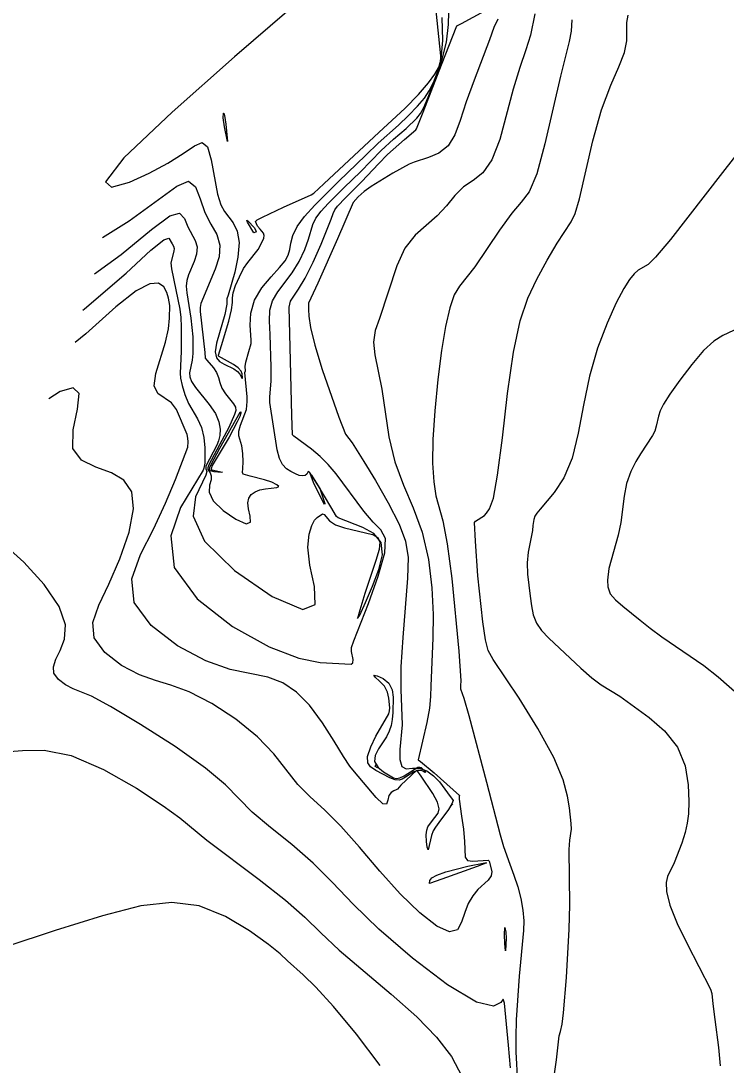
# Model space of a CAD drawing. Extents: x -291892836 to 2945206, y -477993085 to 1832792.
# Drawn here: x 1849500 to 1849925, y 542208 to 542838 of the extents above; entities that cross this region are included whole.
import ezdxf

# ---------------------------------------------------------------- set-up
doc = ezdxf.new("R2010")
doc.units = 0
doc.layers.add('DT_X_Contour_Minor', color=7, linetype='Continuous')

msp = doc.modelspace()

# ---------------------------------------------------------------- linework, layer by layer
at = {"layer": 'DT_X_Contour_Minor'}
for points in [[(1849536.76, 542663.42), (1849537.87, 542664.23), (1849562.92, 542685.63), (1849577.85, 542699.52), (1849585.61, 542705.77), (1849588.76, 542706.66), (1849590.61, 542703.43), (1849591.44, 542701.97), (1849591.9, 542700.49), (1849591.78, 542698.84), (1849589.81, 542691.86), (1849590.24, 542688.19), (1849592.94, 542675.68), (1849595.37, 542663.88), (1849595.92, 542659.01), (1849596.15, 542653.32), (1849596.05, 542638.43), (1849595.45, 542625.38), (1849595.76, 542622.4), (1849596.67, 542617.94), (1849598.24, 542612.53), (1849600.44, 542607.13), (1849605.99, 542597.87), (1849608.3, 542592.73), (1849609.68, 542586.56), (1849610.31, 542580.3), (1849610.43, 542571.14), (1849609.69, 542568.08), (1849609.42, 542566.84), (1849595.7, 542544.43), (1849589.92, 542527.35), (1849591.95, 542508.27), (1849605.77, 542489.39), (1849626.99, 542472.77), (1849649.17, 542460.39), (1849667.01, 542453.58), (1849679.81, 542450.95), (1849698.5, 542450.03), (1849699.61, 542450.88), (1849699.74, 542452.75), (1849698.78, 542457.64), (1849698.87, 542459.95), (1849700.22, 542464.09), (1849709.01, 542486.61), (1849714.87, 542502.95), (1849718.84, 542517.07), (1849719.2, 542525.75), (1849716.49, 542530.85), (1849711.83, 542535.54), (1849706.23, 542542.19), (1849689.52, 542564.76), (1849684.75, 542570.36), (1849679.88, 542575.23), (1849674.7, 542579.63), (1849664.01, 542587.51), (1849663.14, 542588.12), (1849662.84, 542599.92), (1849661.99, 542632.77), (1849661.23, 542665.17), (1849662.06, 542668.69), (1849663.93, 542671.86), (1849666.85, 542676.11), (1849670.82, 542682.73), (1849675.64, 542692.36), (1849680.48, 542703.08), (1849686.54, 542718.23), (1849687.7, 542721.56), (1849688.75, 542723.77), (1849690.42, 542726.05), (1849695.24, 542731.16), (1849704.97, 542740.89), (1849715, 542751.63), (1849720.55, 542757.26), (1849730.66, 542766.28), (1849737.58, 542772.01), (1849737.91, 542772.59), (1849741.97, 542782.78), (1849753.08, 542811.15), (1849762.25, 542834.71), (1849765.12, 542836.22), (1849783.92, 542846.34)], [(1849677.36, 542718.73), (1849680.47, 542722.98), (1849684.66, 542727.64), (1849694.46, 542737.34), (1849704.19, 542746.83), (1849716.6, 542759.66), (1849724.14, 542766.39), (1849731.67, 542772.91), (1849738.11, 542779.14), (1849740.3, 542781.84), (1849742.37, 542785.51), (1849745.08, 542791.68), (1849748.9, 542801.28), (1849752.94, 542813.02), (1849756, 542825), (1849757.26, 542835.59), (1849757.69, 542850.28)], [(1849661.23, 542844.38), (1849628.28, 542815.98), (1849590.67, 542782.77), (1849561.52, 542755.08), (1849550.58, 542740.71), (1849554.08, 542737.44), (1849564.89, 542740.52), (1849576.89, 542745.85), (1849588.04, 542751.91), (1849597.36, 542757.79), (1849604.11, 542762.48), (1849608.72, 542764.39), (1849611.9, 542761.81), (1849614.29, 542753.89), (1849618.06, 542733.34), (1849619.99, 542726.81), (1849622.17, 542722.83), (1849627.53, 542715.99), (1849629.93, 542710.94), (1849631.03, 542704.08), (1849630.27, 542695.33), (1849628.37, 542686.23), (1849624.47, 542672.38), (1849623.72, 542670.17), (1849623.57, 542667), (1849622.4, 542660.7), (1849619.19, 542649.78), (1849617.43, 542643.56), (1849616.61, 542638.23), (1849617.34, 542634.61), (1849619.32, 542632.34), (1849622.03, 542630.79), (1849627.79, 542627.99), (1849630.03, 542626.47), (1849631.44, 542624.83), (1849632.86, 542622.13), (1849633.05, 542622.58), (1849632.97, 542624.94), (1849632.25, 542626.61), (1849630.55, 542628.51), (1849627.67, 542630.52), (1849618.6, 542635.61), (1849618.65, 542636.2), (1849620.38, 542641.97), (1849624.75, 542656.66), (1849626.45, 542663.56), (1849627.01, 542667.89), (1849627.06, 542670.74), (1849627.48, 542673.79), (1849628.93, 542678.27), (1849631.18, 542683.52), (1849633.73, 542688.4), (1849636.2, 542692.04), (1849642.46, 542699.87), (1849645.21, 542704.93), (1849645.92, 542706.83), (1849646.11, 542708.37), (1849645.74, 542709.72), (1849643.7, 542712.25), (1849642.15, 542713.96), (1849640.93, 542716.72), (1849641.99, 542717.72), (1849645.12, 542719.5), (1849657.82, 542725.42), (1849674.48, 542732.96), (1849676, 542733.97), (1849682.1, 542739.55), (1849706.44, 542762.28), (1849715.22, 542770.38), (1849731.05, 542785.15), (1849739.16, 542793.39), (1849745.1, 542800.34), (1849748.97, 542805.7), (1849751.29, 542809.46), (1849752.51, 542812.19), (1849752.66, 542816.76), (1849749.79, 542843.79)], [(1849786.93, 542838.78), (1849784.53, 542833.81), (1849782.03, 542826.39), (1849772.67, 542802.04), (1849767.83, 542788.91), (1849764.21, 542777.77), (1849761.01, 542768.95), (1849757.01, 542762.42), (1849751.42, 542758.02), (1849745.26, 542755.31), (1849736.48, 542752.65), (1849733.63, 542751.43), (1849723.75, 542745.88), (1849710.55, 542737.87), (1849706.4, 542734.93), (1849702.75, 542731.6), (1849699.85, 542728.18), (1849690.4, 542706.33), (1849678.52, 542679.61), (1849672.78, 542667.51), (1849672.85, 542663.73), (1849673.09, 542659.66), (1849674.11, 542652.9), (1849676.68, 542642.33), (1849681.17, 542627.66), (1849691.09, 542598.92), (1849695.26, 542588.59), (1849699.1, 542583.47), (1849706.28, 542572.05), (1849713.21, 542560.61), (1849720.96, 542547.16), (1849727.55, 542534.39), (1849731.43, 542524.08), (1849732.87, 542514.21), (1849732.58, 542501.8), (1849729.73, 542466.04), (1849728.61, 542448.42), (1849728.46, 542434.79), (1849729.31, 542413.34), (1849727.86, 542398.63), (1849727.95, 542392.53), (1849729.14, 542388.2), (1849731.77, 542386.86), (1849735.5, 542387.2), (1849739.79, 542387.29), (1849744.16, 542385.65), (1849748.27, 542382.63), (1849751.81, 542379)], [(1849809.2, 542841.93), (1849806.6, 542829.02), (1849803.92, 542820.33), (1849800.28, 542809.66), (1849796.26, 542796.65), (1849788.11, 542766.27), (1849783.39, 542753.89), (1849777.9, 542746.21), (1849772.04, 542741.61), (1849766.33, 542737.65), (1849761.15, 542732.4), (1849756.04, 542726.25), (1849750.41, 542720.13), (1849737.08, 542708.61), (1849730.92, 542700.75), (1849726.05, 542690.17), (1849715.61, 542658.33), (1849713.1, 542651.02), (1849712, 542644.06), (1849712.75, 542636.34), (1849717.02, 542615.8), (1849721.38, 542586.97), (1849724.89, 542571.94), (1849730.09, 542557.94), (1849736.04, 542544.19), (1849741.4, 542529.5), (1849745.12, 542513.13), (1849747.24, 542496.08), (1849748.05, 542479.83), (1849747.89, 542465.59)], [(1849752.8, 542814.89), (1849753.84, 542825.83), (1849753.53, 542839.69)], [(1849784.13, 542452.83), (1849781.2, 542458.17), (1849779.61, 542464.66), (1849778.03, 542475.53), (1849775.02, 542503.15), (1849773.44, 542524.04), (1849772.98, 542535.46), (1849773.48, 542536.13), (1849778.92, 542539.52), (1849780.21, 542540.9), (1849782.01, 542543.54), (1849784.27, 542550.13), (1849786.88, 542563.85), (1849789.74, 542586.34), (1849792.9, 542613.11), (1849796.43, 542638.13), (1849800.42, 542656.85), (1849805.03, 542670.56), (1849810.45, 542682.06), (1849816.64, 542693.4), (1849822.78, 542703.79), (1849831.21, 542716.63), (1849833.61, 542721.56), (1849836.16, 542730.51), (1849844.32, 542765.39), (1849849.55, 542784.15), (1849855.02, 542798.98), (1849859.92, 542810.13), (1849863.32, 542818.72), (1849864.66, 542825.76), (1849864.69, 542836.76), (1849865.47, 542841.23)], [(1849831.58, 542838.28), (1849831.17, 542831.59), (1849830.01, 542825.35), (1849824.69, 542804.39), (1849815.4, 542763.63), (1849810.45, 542745.55), (1849805.89, 542734.77), (1849801.13, 542728.39), (1849795.35, 542721.79), (1849788.07, 542711.66), (1849773.13, 542689.43), (1849763.84, 542677.91), (1849760.75, 542672.65), (1849757.99, 542664.73), (1849755.44, 542653.6), (1849753.04, 542639.1), (1849750.81, 542621.49), (1849748.99, 542602.76), (1849747.87, 542585.31), (1849747.67, 542571.05), (1849748.32, 542559.95), (1849749.66, 542551.52), (1849753.87, 542536.29), (1849756.46, 542522.6), (1849759.18, 542501.58), (1849763.51, 542457.85), (1849764.78, 542439.91), (1849764.54, 542437.11), (1849764.52, 542435.21), (1849766.54, 542429.52), (1849769.59, 542418.97), (1849780.11, 542378.78), (1849788.32, 542347.18), (1849790.37, 542340.09), (1849794.3, 542329.35), (1849796.7, 542322.82), (1849798.98, 542315.81), (1849800.79, 542308.67), (1849802.03, 542301.73), (1849802.59, 542295.31), (1849802.45, 542289.42), (1849799.77, 542261.88), (1849798.13, 542235.5), (1849797.82, 542225.14), (1849797.87, 542216.36), (1849798.83, 542197.8)], [(1849548.72, 542707.06), (1849564.79, 542717.22), (1849593.45, 542738.14), (1849600.55, 542741.05), (1849604.79, 542737.79), (1849607.59, 542730.55), (1849610.35, 542722.24), (1849613.98, 542715.12), (1849617.52, 542708.89), (1849619.52, 542702.57), (1849618.99, 542695.49), (1849616.66, 542688.12), (1849608.02, 542667.42), (1849607.49, 542665.05), (1849607.53, 542662.65), (1849610.42, 542637.78), (1849610.59, 542634.45), (1849611.52, 542633.17), (1849615.58, 542628.69), (1849617.49, 542625.85), (1849618.61, 542622.84), (1849619.44, 542619.7), (1849620.71, 542616.41), (1849622.88, 542613.01), (1849627.65, 542606.99), (1849628.85, 542604.85), (1849629.04, 542602.87), (1849628.34, 542600.41), (1849624.78, 542592.64), (1849619.17, 542582.12), (1849612.76, 542570.19), (1849612.11, 542568.25), (1849612.25, 542567.26), (1849613.57, 542565.25), (1849614.26, 542563.47), (1849614.23, 542561.02), (1849613.29, 542557.78), (1849612.99, 542553.64), (1849615.32, 542548.49), (1849621.42, 542542.53), (1849629.09, 542537.29), (1849635.31, 542534.58), (1849637.85, 542535.64), (1849637.72, 542539.26), (1849636.73, 542543.63), (1849636.38, 542547.28), (1849636.95, 542550.08), (1849638.38, 542552.2), (1849640.63, 542553.83), (1849643.56, 542555), (1849647.04, 542555.73), (1849653.79, 542556.39), (1849655.08, 542556.98), (1849653.87, 542558.12), (1849650.7, 542559.6), (1849646.43, 542561.11), (1849637.77, 542563.35), (1849633.4, 542564.5), (1849633.16, 542565.5), (1849633.37, 542567.84), (1849633.47, 542572), (1849633.27, 542577.03), (1849632.68, 542581.67), (1849630.9, 542587.58), (1849630.8, 542590.35), (1849631.81, 542593.96), (1849635.54, 542603.5), (1849635.89, 542608.4), (1849635.8, 542611.2), (1849634.54, 542625.73), (1849634.88, 542626.75), (1849634.79, 542629.48), (1849635.07, 542632), (1849636.87, 542638.45), (1849638.26, 542643.17), (1849638.33, 542645.22), (1849637.71, 542654.33), (1849638.09, 542661.6), (1849640.23, 542669.42), (1849644.7, 542676.87), (1849650.31, 542683.49), (1849655.43, 542688.98), (1849658.79, 542693.17), (1849660.63, 542696.58), (1849661.56, 542699.92), (1849662.21, 542703.76), (1849663.4, 542708.32), (1849665.97, 542713.69), (1849670.53, 542719.91), (1849676.65, 542726.73), (1849690.92, 542740.84), (1849707.52, 542756.83), (1849714.84, 542764.09), (1849727.03, 542774.92), (1849733.11, 542780.66), (1849738.63, 542786.27), (1849742.7, 542791.09), (1849745.67, 542795.61), (1849748.19, 542800.57), (1849750.7, 542806.73), (1849752.8, 542814.89)], [(1849624.04, 542764.93), (1849622.19, 542773.78), (1849621.49, 542779.29), (1849621.6, 542782.15), (1849621.93, 542782.02), (1849622.31, 542780.76), (1849623, 542775.44), (1849624.04, 542764.93)], [(1849936.59, 542764.63), (1849922.48, 542746.29), (1849891.04, 542706.05), (1849882.03, 542695.34), (1849877.59, 542690.92), (1849871.55, 542687.42), (1849869.21, 542685.3), (1849866.39, 542681.9), (1849862.85, 542676.37), (1849858.35, 542667.81), (1849852.85, 542655.61), (1849847.12, 542640.53), (1849842.14, 542623.65), (1849838.53, 542606.09), (1849835.47, 542589.16), (1849831.78, 542574.19), (1849826.68, 542562.27), (1849820.99, 542553.36), (1849812.48, 542543.34)], [(1849543.86, 542685.18), (1849559.95, 542696.98), (1849578.18, 542711.89), (1849589.2, 542720.29), (1849595.2, 542721.78), (1849598.18, 542718.6), (1849600.05, 542713.66), (1849604.48, 542705.43), (1849605.71, 542701.53), (1849605.38, 542697.16), (1849603.95, 542692.62), (1849600.58, 542684.69), (1849599.53, 542681.33), (1849599.13, 542677.81), (1849599.44, 542673.76), (1849602.03, 542658.54), (1849603.12, 542647.2), (1849603.19, 542637.17), (1849602.82, 542633.22), (1849601.19, 542625.57), (1849601.33, 542623.24), (1849602.4, 542620.4), (1849604.8, 542616.71), (1849613.07, 542606.54), (1849616.8, 542601.09), (1849618.92, 542596.07), (1849619.63, 542591.63), (1849619.42, 542587.83), (1849618.69, 542584.67), (1849617.6, 542581.89), (1849613.15, 542573.55), (1849611.01, 542569.26), (1849610.97, 542567.67), (1849611.49, 542566.05), (1849611.01, 542563.82), (1849604.74, 542550.94), (1849603.41, 542539.21), (1849610.24, 542524.03), (1849628.29, 542506.4), (1849651, 542490.86), (1849669.41, 542482.85), (1849676.94, 542485.98), (1849676.56, 542496.7), (1849673.63, 542509.65), (1849672.47, 542520.41), (1849673.17, 542528.32), (1849674.79, 542533.64), (1849676.53, 542536.73), (1849678.12, 542538.33), (1849681.31, 542540.59), (1849682.22, 542540.22), (1849685.6, 542536.42), (1849689.17, 542534.05), (1849694.49, 542532.09), (1849711.4, 542528.06), (1849714.56, 542526.36), (1849715.95, 542523.54), (1849715.51, 542519.01), (1849713.54, 542512.41), (1849706.81, 542492.52), (1849703.72, 542482.61), (1849702.44, 542477.41), (1849703.84, 542479.51), (1849707.2, 542487.05), (1849711.37, 542497.06), (1849715.21, 542506.99), (1849717.42, 542515.9), (1849716.65, 542523.25), (1849712.19, 542528.68), (1849705.66, 542532.41), (1849690.75, 542538.09), (1849689.77, 542539.05), (1849686.38, 542544.82), (1849678.68, 542557.62), (1849673.39, 542565.7), (1849672.68, 542566.1), (1849671.82, 542564.42), (1849670.83, 542563.68), (1849669.35, 542563.41), (1849667.34, 542563.78), (1849664.93, 542564.72), (1849662.31, 542566.07), (1849659.68, 542567.79), (1849657.27, 542570.26), (1849655.3, 542573.97), (1849653.94, 542579.2), (1849649.63, 542607.69), (1849649.64, 542611.16), (1849650.31, 542620.58), (1849650.36, 542629.01), (1849649.79, 542648.73), (1849649.43, 542656.8), (1849649.66, 542663.39), (1849651.15, 542669.05), (1849654.31, 542674.36), (1849663.12, 542685.85), (1849667.22, 542692.76), (1849670.56, 542699.83), (1849672.95, 542706.13), (1849675.55, 542714.94), (1849677.36, 542718.73)], [(1849639.88, 542709.92), (1849636.05, 542716.34), (1849635.61, 542717.59), (1849636.57, 542716.97), (1849640.07, 542713.15), (1849641.35, 542711.05), (1849640.88, 542710.36), (1849639.88, 542709.92)], [(1849751.81, 542379), (1849756.66, 542372.46), (1849760.02, 542367.71), (1849759.34, 542365.75), (1849757.25, 542362.39), (1849751.51, 542354.56), (1849749.39, 542351.8), (1849747.94, 542349.47), (1849746.94, 542346.66), (1849745.04, 542337.98), (1849744.44, 542339.58), (1849743.97, 542343.15), (1849743.82, 542347.03), (1849744.14, 542349.93), (1849744.85, 542351.93), (1849747.01, 542354.98), (1849750.99, 542360.15), (1849751.59, 542362.81), (1849750.68, 542366.7), (1849747.86, 542372.04), (1849740.81, 542382.4), (1849738.08, 542386), (1849728.55, 542377.03), (1849726.46, 542374.7), (1849725.64, 542374.2), (1849724.25, 542373.67), (1849722.64, 542372.66), (1849721.36, 542370.76), (1849720.69, 542367.91), (1849719.82, 542365.62), (1849717.69, 542365.79), (1849713.62, 542369.61), (1849700.64, 542384.98), (1849697.78, 542388.59), (1849694.02, 542394.26), (1849688.4, 542403.5), (1849681.32, 542414.63), (1849673.55, 542425.18), (1849665.64, 542433.2), (1849657.37, 542438.67), (1849648.3, 542442.09), (1849625.72, 542446.8), (1849610.94, 542451.91), (1849593.81, 542461), (1849577.95, 542473.2), (1849567.8, 542487.06), (1849566.47, 542501.41), (1849571.58, 542516.15), (1849579.4, 542531.42), (1849586.76, 542547.01), (1849592.74, 542561.24), (1849600.2, 542580.69), (1849600.32, 542583.98), (1849600.12, 542586.26), (1849599.67, 542588.47), (1849593.36, 542603.57), (1849590.33, 542607.48), (1849582.02, 542613.06), (1849579.87, 542617.69), (1849580.79, 542625.24), (1849586.62, 542644.03), (1849588.41, 542652.16), (1849589.12, 542658.6), (1849589.2, 542666.18), (1849588.49, 542670.67), (1849587.56, 542673.99), (1849585.73, 542677.38), (1849582.46, 542679.55), (1849577.17, 542679.2), (1849568.91, 542674.93), (1849556.68, 542665.34), (1849538.66, 542649.11), (1849532.26, 542643.8)], [(1849932.39, 542652.69), (1849922.61, 542648.12), (1849917.24, 542644.62), (1849911.01, 542638.96), (1849903.81, 542630.64), (1849896.6, 542621.19), (1849890.64, 542612.69), (1849886.83, 542606.67), (1849884.79, 542602.62), (1849883.77, 542599.48), (1849882.51, 542593.37), (1849881.61, 542590.46), (1849880.26, 542587.82), (1849872.97, 542576.8), (1849870.22, 542572.13), (1849867.16, 542566.05), (1849864.58, 542558.96), (1849863.04, 542551.25), (1849861.09, 542535.35), (1849859.5, 542527.83), (1849853.9, 542507.69), (1849853.01, 542500.55), (1849853.28, 542496.5), (1849854.78, 542492.47), (1849857.88, 542488.67), (1849862.26, 542484.91), (1849872.85, 542476.45), (1849878.87, 542471.58), (1849885.77, 542466.41), (1849911.23, 542449.13), (1849919.69, 542442.43), (1849934.59, 542429.19)], [(1849747.89, 542465.59), (1849746.57, 542436.84), (1849746.47, 542430.44), (1849745.8, 542423.42), (1849744.2, 542414.81), (1849738.95, 542392.31), (1849740.46, 542391.23), (1849748.55, 542384.41), (1849763.78, 542370.73), (1849763.59, 542370.17), (1849763.62, 542368.61), (1849765.07, 542358.42), (1849766.22, 542350.56), (1849766.98, 542343.08), (1849767.31, 542333.7), (1849768.7, 542331.71), (1849771.89, 542331.18), (1849781.11, 542331.84), (1849781.79, 542331.15), (1849783.4, 542324.97), (1849782.99, 542322.3), (1849781.13, 542319.81), (1849774.98, 542314.21), (1849771.89, 542310.39), (1849769.19, 542305.76), (1849767, 542300.34), (1849765.17, 542294.5), (1849762.6, 542289.93), (1849757.91, 542288.64), (1849750.15, 542292.15), (1849739.89, 542300.06), (1849728.12, 542311.47), (1849715.78, 542325.28), (1849703.61, 542339.6), (1849692.33, 542352.37), (1849682.48, 542362.12), (1849673.97, 542369.94), (1849666.52, 542377.51), (1849652.05, 542395.9), (1849642.14, 542406.27), (1849629.05, 542416.74), (1849614.52, 542426.19), (1849600.93, 542433.31), (1849589.99, 542437.41), (1849580.61, 542440.08), (1849571, 542443.47), (1849560.12, 542449.24), (1849550.05, 542456.98), (1849543.6, 542465.79), (1849542.82, 542475.06), (1849546.48, 542485.51), (1849552.59, 542498.18), (1849559.21, 542513.51), (1849564.69, 542529.53), (1849567.47, 542543.66), (1849566.34, 542553.95), (1849561.63, 542560.83), (1849554.05, 542565.34), (1849544.65, 542568.72), (1849535.95, 542572.91), (1849530.83, 542580.06), (1849531.02, 542591.29), (1849533.65, 542603.64), (1849534.69, 542613.13), (1849531.02, 542616.62), (1849523.09, 542614.31), (1849516.34, 542609.91)], [(1849613.22, 542567.28), (1849613.47, 542568.51), (1849614.24, 542570.38), (1849619.41, 542580.19), (1849631.6, 542601.93), (1849632.06, 542602.14), (1849632.06, 542601.31), (1849631.41, 542599.31), (1849629.96, 542596.08), (1849624.96, 542586.88), (1849614.76, 542569.8), (1849614.19, 542567.75), (1849614.24, 542567.4), (1849614.67, 542567.16), (1849621.04, 542565.62), (1849620.15, 542565.5), (1849615.91, 542565.86), (1849613.75, 542566.61), (1849613.22, 542567.28)], [(1849679.73, 542555.9), (1849682.68, 542546.92), (1849682.55, 542546.22), (1849680.84, 542549.19), (1849675.88, 542559.5), (1849674.08, 542564.28), (1849674.61, 542563.94), (1849677.37, 542559.77), (1849679.73, 542555.9)], [(1849812.48, 542543.34), (1849810.41, 542540.99), (1849809.25, 542539.21), (1849808.59, 542537.27), (1849808.1, 542533.55), (1849807.83, 542530.53), (1849805.19, 542517.52), (1849804.58, 542510.97), (1849804.77, 542504.19), (1849806.44, 542491.06), (1849807.24, 542485.11), (1849808.31, 542479.69), (1849810.19, 542474.79), (1849813.31, 542470.31), (1849817.71, 542465.74), (1849836.93, 542447.47), (1849843.56, 542441.7), (1849849.2, 542437.58), (1849860.61, 542430.65), (1849878.23, 542417.86), (1849887.53, 542409.85), (1849895.36, 542400), (1849899.91, 542388.67), (1849901.76, 542377.23), (1849902.1, 542367.26), (1849901.88, 542359.86), (1849901.18, 542354.1), (1849899.84, 542348.52), (1849897.81, 542342.14), (1849893.27, 542330.32), (1849889.31, 542322.02), (1849888.47, 542318.41), (1849888.59, 542312.85), (1849890.64, 542304.64), (1849895.16, 542293.57), (1849901.01, 542281.43), (1849915.16, 542254), (1849915.94, 542251.52), (1849916.66, 542245.17), (1849917.74, 542235.76), (1849920, 542218.93), (1849920.98, 542207.93)], [(1849794.62, 542206.65), (1849793.39, 542220.35), (1849790.91, 542245.6), (1849790.16, 542248.03), (1849788.74, 542246.14), (1849784.33, 542243.82), (1849774.15, 542246.17), (1849756.68, 542256.75), (1849735.46, 542272.83), (1849715.28, 542290.17), (1849699.7, 542305.34), (1849687.37, 542318.35), (1849675.7, 542330.08), (1849662.84, 542341.18), (1849649.97, 542351.52), (1849639.01, 542360.75), (1849622.78, 542377.16), (1849610.74, 542387.35), (1849592.47, 542400.29), (1849571.66, 542413.7), (1849553.56, 542424.54), (1849542.03, 542430.62), (1849531.06, 542435.02), (1849526.43, 542437.48), (1849522.15, 542440.77), (1849519.41, 542444.52), (1849519.07, 542448.46), (1849520.63, 542452.9), (1849523.23, 542458.29), (1849525.79, 542465.07), (1849526.33, 542473.72), (1849522.66, 542484.71), (1849513.49, 542497.98), (1849501.25, 542511.39), (1849489.28, 542522.22)], [(1849819.06, 542189), (1849822.35, 542211.58), (1849823.99, 542225.85), (1849824.81, 542228.51), (1849825.75, 542232.9), (1849826.66, 542239.8), (1849828.39, 542261.16), (1849829.92, 542290.21), (1849830.28, 542304.99), (1849830.06, 542338.22), (1849830.45, 542343.91), (1849831.35, 542350.59), (1849831.26, 542353.92), (1849830.09, 542363.47), (1849829.06, 542370.5), (1849826.42, 542380.19), (1849820.65, 542393.67), (1849810.99, 542411.19), (1849799.76, 542429.45), (1849784.13, 542452.83)], [(1849713.51, 542385.98), (1849710.27, 542388.07), (1849708.69, 542390.41), (1849708.46, 542394.38), (1849710.35, 542400.19), (1849713.52, 542406.67), (1849721.26, 542420.11), (1849721.67, 542421.75), (1849721.8, 542423.73), (1849721.37, 542429.47), (1849720.48, 542433.06), (1849718.63, 542436.64), (1849715.73, 542439.79), (1849713.06, 542442.14), (1849712.21, 542443.31), (1849714.21, 542443.01), (1849717.83, 542441.32), (1849721.3, 542438.43), (1849723.24, 542434.54), (1849723.87, 542430.04), (1849723.67, 542420.88), (1849723.31, 542416.71), (1849722.62, 542412.92), (1849721.46, 542409.51), (1849719.79, 542406.24), (1849715.04, 542398.99), (1849713.04, 542395.02), (1849712.68, 542391.21), (1849714.66, 542387.83), (1849718.05, 542385.02), (1849724.05, 542381.56), (1849725.98, 542381.07), (1849727.97, 542381.46), (1849730.49, 542382.7), (1849738.84, 542387.83), (1849739.87, 542387.97), (1849740.82, 542387.66), (1849742.48, 542386.18), (1849743.41, 542384.72), (1849743.21, 542384.62), (1849740.88, 542385.82), (1849738.84, 542385.94), (1849736.35, 542385.04), (1849731.32, 542381.82), (1849729.38, 542380.56), (1849727.5, 542379.97), (1849725.12, 542380.27), (1849721.91, 542381.52), (1849713.51, 542385.98)], [(1849489.94, 542397.21), (1849500.58, 542397.99), (1849513.52, 542398.23), (1849529.72, 542395.02), (1849549.33, 542386.53), (1849569.19, 542375.22), (1849585.34, 542364.65), (1849595.28, 542357.31), (1849611.5, 542343.99), (1849643.2, 542320.25), (1849659.06, 542307.8), (1849670.72, 542297.43), (1849680.34, 542287.99), (1849691.33, 542277.6), (1849722.61, 542251.04), (1849738.07, 542237.41), (1849750.11, 542225.14), (1849758.96, 542213.47), (1849765.51, 542201.17)], [(1849713.75, 542389.73), (1849714.83, 542387.63), (1849714.54, 542387.54), (1849712.95, 542388.28), (1849713.15, 542388.68), (1849713.75, 542389.73)], [(1849759.72, 542365.88), (1849758.26, 542364.21)], [(1849745.76, 542317.73), (1849746, 542319.63), (1849747.15, 542321.13), (1849750.2, 542322.89), (1849755.64, 542324.78), (1849768.82, 542328.14), (1849779.19, 542330.26), (1849780.11, 542330.29), (1849779.76, 542329.97), (1849774.61, 542327.96), (1849753.18, 542320.36), (1849745.76, 542317.73)], [(1849622.88, 542297.85), (1849606.9, 542304.27), (1849590.42, 542306.39), (1849571.77, 542304.23), (1849548.65, 542298.31), (1849520.08, 542289.46), (1849490.5, 542279.66)], [(1849716.08, 542208.08), (1849701.75, 542226.9), (1849688.02, 542243.65), (1849677.33, 542255.35), (1849669.62, 542262.74), (1849660.27, 542271.2), (1849655.8, 542275.28), (1849648.67, 542281.07), (1849637.36, 542289.25), (1849622.88, 542297.85)], [(1849791.2, 542291.15), (1849791.86, 542288.48), (1849792.04, 542284.73), (1849791.6, 542277.11), (1849791.13, 542281.58), (1849791.03, 542287.07), (1849791.2, 542291.15)]]:
    msp.add_lwpolyline(points, dxfattribs=at)

doc.saveas('drawing.dxf')
